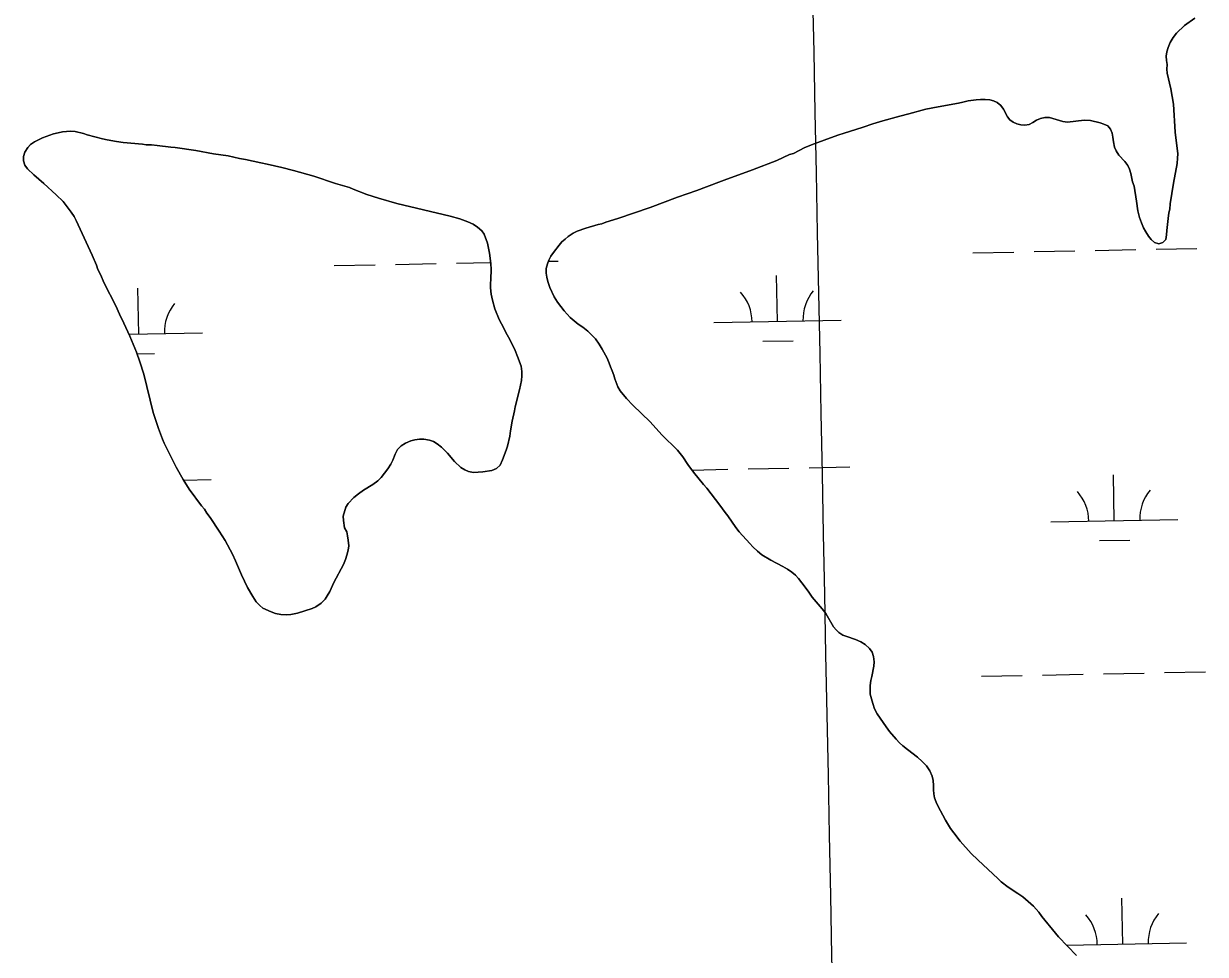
# Model space of a CAD drawing. Extents: x 3989314 to 4027622, y 243956 to 270014.
# Drawn here: x 4003530 to 4004458, y 254057 to 254788 of the extents above; entities that cross this region are included whole.
import ezdxf

# ---------------------------------------------------------------- set-up
doc = ezdxf.new("R2010")
doc.units = 0
for name, color, linetype in [('V-GRID-MAJR', 7, 'Continuous'), ('V-RIVR-EDGE', 7, 'Continuous'), ('V-WETL-SWMP', 7, 'Continuous')]:
    doc.layers.add(name, color=color, linetype=linetype)

msp = doc.modelspace()

# ---------------------------------------------------------------- linework, layer by layer
at = {"layer": 'V-GRID-MAJR'}
msp.add_spline([(4004252.85, 249607.96), (4004133.03, 255664.57), (4004013.15, 261724.27), (4003893.27, 267783.96), (4003893.21, 267787.05)], degree=3, dxfattribs=at)
at = {"layer": 'V-RIVR-EDGE'}
for points in [[(4004450.08, 254792.33), (4004441.83, 254786.61), (4004435.5, 254780.49), (4004433.04, 254777.04), (4004430.7, 254773.2), (4004429.13, 254769.23), (4004428.08, 254765.9), (4004427.55, 254762.31), (4004427.66, 254758.97), (4004428.15, 254755.76), (4004428, 254752.29), (4004428.36, 254748.95), (4004431.23, 254736.86), (4004433.08, 254724.79), (4004434.6, 254702.69), (4004436.54, 254685.73), (4004436.39, 254682.27), (4004435.98, 254678.16), (4004433.18, 254662.78), (4004430.64, 254646.49), (4004430.22, 254642.25)], [(4004430.22, 254642.25), (4004429.56, 254639.3), (4004428.89, 254634.81), (4004427.93, 254625.45), (4004427.78, 254622.11), (4004427.11, 254618.39), (4004424.79, 254616.1), (4004421.57, 254615.09), (4004418.37, 254616.01), (4004415.69, 254618.47), (4004413.65, 254621.05), (4004411.36, 254624.4), (4004409.58, 254627.5), (4004407.94, 254631.49), (4004406.43, 254635.73), (4004405.18, 254640.88), (4004404.2, 254648.46), (4004402.23, 254660.28), (4004400.96, 254663.76), (4004399.72, 254670.31), (4004398.59, 254673.66), (4004397.33, 254676.62), (4004395.04, 254679.59), (4004390.19, 254684.76), (4004388.03, 254688.11), (4004386.89, 254690.94), (4004386.02, 254695.05), (4004385.53, 254698.78), (4004384.91, 254701.86), (4004383.65, 254705.08), (4004381.61, 254707.79), (4004378.54, 254709.1), (4004375.47, 254710.14), (4004368.03, 254711.99), (4004362.9, 254712.02), (4004349.92, 254710.57), (4004346.33, 254711.1), (4004335.69, 254714.13), (4004332.1, 254714.28), (4004328.76, 254713.53), (4004325.54, 254712.14), (4004322.57, 254710.23), (4004319.87, 254708.84), (4004316.52, 254708.22), (4004313.32, 254708.37), (4004310.11, 254709.16), (4004307.3, 254710.46), (4004304.74, 254712.53), (4004302.83, 254714.86), (4004299.53, 254720.79), (4004297.63, 254723.75), (4004294.69, 254726.08), (4004291.87, 254727.26), (4004288.8, 254728.17), (4004285.2, 254728.46), (4004281.48, 254728.48), (4004278.27, 254728.24), (4004271.85, 254727.26), (4004267.6, 254726.39), (4004264.26, 254725.51), (4004248.32, 254722.66), (4004238.55, 254720.67), (4004225.3, 254717.04), (4004218.1, 254715.42), (4004204.73, 254711.65), (4004197.01, 254709.26), (4004189.42, 254706.62), (4004173.72, 254701.58), (4004170.12, 254700.58), (4004166.64, 254699.19), (4004150.94, 254693.65), (4004143.6, 254690.61), (4004134.59, 254686.05), (4004131.37, 254685.05), (4004121.46, 254680.49), (4004102.54, 254673.04), (4004080.27, 254665.1), (4004075.9, 254663.33), (4004058.65, 254656.9), (4004043.6, 254651.73), (4004021.98, 254643.66), (4003996.62, 254634.97), (4003987.1, 254631.95), (4003984.14, 254630.81), (4003981.06, 254630.19), (4003971.41, 254627.3), (4003964.72, 254625.03), (4003961.5, 254623.51), (4003957.63, 254620.84), (4003955.18, 254618.68)], [(4003901.18, 254438.41), (4003904.15, 254441.08), (4003906.1, 254445.3), (4003908.97, 254452.84), (4003910.02, 254456.04), (4003911.73, 254463.98), (4003912.28, 254468.08), (4003913.61, 254475.63), (4003915.45, 254483.69), (4003915.99, 254486.9), (4003919.41, 254500.33), (4003921, 254507.76), (4003921.28, 254511.22), (4003921.17, 254514.68), (4003920.56, 254518.79), (4003917.79, 254526.62), (4003916.02, 254531.12), (4003911.98, 254539.36), (4003908.3, 254545.79), (4003906.91, 254548.87), (4003903.24, 254555.57), (4003899.83, 254563.92), (4003898.08, 254570.85), (4003897.21, 254575.48), (4003896.6, 254580.35), (4003896.5, 254583.56), (4003896.91, 254587.14), (4003896.96, 254594.96), (4003896.73, 254599.58), (4003895.76, 254607.79), (4003894.15, 254615.49), (4003891.63, 254622.69), (4003889.72, 254625.14), (4003886.41, 254628.11), (4003882.83, 254630.44), (4003878.87, 254632.26), (4003872.35, 254634.74), (4003864.93, 254636.84), (4003823.07, 254646.6), (4003808.48, 254650.8), (4003799.4, 254653.8), (4003788.66, 254657.85), (4003785.72, 254659.15), (4003774.85, 254662.43), (4003757.71, 254668.05), (4003741.84, 254672.52), (4003732.5, 254675.01), (4003721.1, 254677.65), (4003716.11, 254678.58), (4003703.95, 254681.36), (4003699.34, 254682.15), (4003690.51, 254684.01), (4003678.98, 254685.75), (4003665.15, 254688.4), (4003648.76, 254690.69), (4003645.3, 254690.97), (4003634.54, 254692.32), (4003630.18, 254692.74), (4003626.08, 254692.89), (4003623.01, 254693.3), (4003608.02, 254694.68), (4003602.77, 254695.48), (4003595.34, 254696.68), (4003591.63, 254697.48), (4003579.6, 254700.64), (4003576.66, 254701.68), (4003570.13, 254703.13), (4003566.67, 254703.41), (4003563.34, 254703.3), (4003560.26, 254702.94), (4003556.92, 254702.32), (4003553.2, 254701.32), (4003544.46, 254698.17), (4003538.16, 254695.01), (4003535.19, 254692.98), (4003533, 254690.56), (4003530.67, 254687.11), (4003529.75, 254683.66), (4003529.73, 254680.2), (4003530.73, 254676.86)], [(4003530.73, 254676.86), (4003532.89, 254673.89), (4003537.86, 254669.12), (4003545.5, 254662.53), (4003555.32, 254653.62), (4003560.67, 254648.2), (4003563.21, 254645.23), (4003567.15, 254639.95), (4003569.43, 254636.48), (4003571.08, 254633.26), (4003583.59, 254606), (4003586.87, 254598.29), (4003588.13, 254594.82), (4003590.03, 254590.96), (4003593.06, 254584.02), (4003602.05, 254566.27), (4003604.95, 254559.71), (4003608.5, 254552.63), (4003611.53, 254545.95), (4003613.3, 254542.48), (4003618.35, 254529.88), (4003621.12, 254522.42), (4003624.13, 254512.66), (4003631.5, 254482.62), (4003635.77, 254469.9), (4003638.79, 254461.67), (4003640.18, 254458.46), (4003649.54, 254439.55), (4003655.12, 254429.9), (4003659.81, 254422.31), (4003669.6, 254409.17), (4003671.76, 254406.59), (4003673.79, 254403.5), (4003676.33, 254400.15), (4003683.44, 254389.33), (4003688.01, 254381.99), (4003693.83, 254371.19), (4003696.23, 254366.05), (4003701.03, 254354.86), (4003705.58, 254345.09), (4003709.77, 254337.88), (4003712.43, 254333.89), (4003715.23, 254330.8), (4003717.65, 254328.86), (4003724.17, 254325.86), (4003727.63, 254324.69), (4003731.85, 254323.76), (4003735.95, 254323.48), (4003739.67, 254323.84), (4003744.81, 254324.96), (4003756.5, 254328.47), (4003759.2, 254329.86), (4003763.57, 254332.78), (4003766.54, 254335.97), (4003768.35, 254338.52), (4003770.3, 254341.84), (4003773.55, 254348.87), (4003780.95, 254363.18), (4003782.65, 254367.01), (4003783.69, 254370.34), (4003784.62, 254374.31), (4003785.15, 254377.77), (4003784.8, 254382.13), (4003784.31, 254385.72), (4003783.56, 254388.8), (4003781.78, 254392.02), (4003781.05, 254397.66), (4003780.82, 254401.12), (4003782.79, 254408.04), (4003784.6, 254410.97), (4003789.12, 254415.69), (4003792.86, 254418.74), (4003796.85, 254421.4), (4003804.06, 254425.84), (4003808.05, 254428.77), (4003810.63, 254431.44), (4003813.35, 254434.76), (4003815.93, 254438.33), (4003818.26, 254442.03), (4003819.69, 254444.97), (4003821.52, 254449.7), (4003823.6, 254453.53), (4003826.31, 254456.21), (4003829.65, 254458.37), (4003833.9, 254460.13), (4003837.23, 254461.14), (4003840.7, 254461.5), (4003844.29, 254461.6), (4003848.51, 254460.8), (4003851.71, 254459.63), (4003854.65, 254457.94), (4003857.96, 254455.36), (4003862.68, 254450.46), (4003868.27, 254444.01), (4003873.24, 254439.36), (4003876.31, 254437.55), (4003879.38, 254436.24), (4003883.21, 254435.32), (4003890.65, 254435.79), (4003897.71, 254437.02), (4003901.18, 254438.41)], [(4003955.18, 254618.68), (4003952.73, 254616.51), (4003950.4, 254613.96), (4003946.12, 254608.29), (4003944.05, 254605.35), (4003942.49, 254602.28), (4003941.31, 254599.2), (4003940.39, 254595.61), (4003940.37, 254592.02), (4003940.86, 254588.93), (4003941.73, 254585.33), (4003943.25, 254580.83), (4003946.54, 254573.49), (4003949.08, 254569.24), (4003954.42, 254562.27), (4003959.14, 254557.23), (4003965.52, 254551.93), (4003969.23, 254549.46), (4003972.93, 254546.49), (4003979.06, 254540.41), (4003981.98, 254536.29), (4003984.4, 254532.29), (4003988.2, 254525.2), (4003989.84, 254521.34), (4003990.85, 254518.38), (4003992.24, 254515.29), (4003993.39, 254511.88)], [(4003993.39, 254511.88), (4003994.3, 254508.89), (4003996.73, 254502.71), (4003998.45, 254499.41), (4004003.35, 254493.62), (4004008.35, 254488.34), (4004021.93, 254475.1), (4004031.12, 254464.96), (4004043.48, 254452.96), (4004047.66, 254447.79), (4004051.63, 254441.7), (4004056.01, 254435.71), (4004063.86, 254425.89), (4004066.41, 254423), (4004076.81, 254409.67), (4004080.88, 254403.99), (4004083.12, 254401.3), (4004089.33, 254392.21), (4004091.98, 254388.8), (4004100.25, 254379.5), (4004102.7, 254376.91), (4004106.27, 254373.6), (4004109.85, 254370.8), (4004116.92, 254366.43), (4004126.35, 254361.64), (4004129.93, 254359.57), (4004133.2, 254357.18), (4004136.17, 254354.69), (4004138.62, 254352.21), (4004143.92, 254345.29), (4004146.56, 254341.36), (4004149.42, 254337.54), (4004157.27, 254328.34), (4004160.12, 254324.62), (4004166.02, 254314.2), (4004168.06, 254311.82), (4004170.31, 254309.75), (4004173.48, 254307.68), (4004176.56, 254306.42), (4004183.43, 254304.12), (4004187.42, 254302.34), (4004190.9, 254300.16), (4004194.28, 254297.05), (4004196.52, 254294.16), (4004197.52, 254290.76), (4004198.01, 254286.75), (4004197.78, 254283.15), (4004196.19, 254275.15), (4004195.34, 254271.86), (4004194.81, 254267.96), (4004194.78, 254264.67), (4004194.96, 254261.18), (4004196.87, 254253.86), (4004198.28, 254249.74), (4004200.31, 254245.82), (4004207.44, 254235.49), (4004210.19, 254231.98), (4004215.39, 254225.78), (4004217.95, 254223.09), (4004220.5, 254220.71), (4004224.18, 254217.7), (4004232.06, 254211.69), (4004235.84, 254208.48), (4004239.21, 254205.07), (4004241.86, 254201.14), (4004243.68, 254196.71), (4004244.27, 254193.42), (4004244.55, 254189.51), (4004244.53, 254186.01), (4004244.92, 254183.03), (4004245.52, 254179.84), (4004246.73, 254176.34), (4004248.05, 254173.45), (4004253.94, 254162.31), (4004258.11, 254155.8), (4004260.65, 254152.19), (4004265.65, 254145.68), (4004274.32, 254136.17), (4004279.43, 254131.1), (4004295.47, 254116.09), (4004297.92, 254113.91), (4004303.34, 254109.76), (4004310.92, 254104.78), (4004314.8, 254101.98), (4004323.08, 254094.63), (4004327.37, 254089.97), (4004329.81, 254086.67), (4004340.42, 254073.44), (4004342.87, 254070.65), (4004357.06, 254055.86)]]:
    msp.add_lwpolyline(points, dxfattribs=at)
at = {"layer": 'V-WETL-SWMP'}
for p, q in [((4004323.64, 254608.89), (4004355.64, 254609.52)), ((4004371.63, 254609.84), (4004403.63, 254610.48)), ((4004419.62, 254610.8), (4004451.62, 254611.44)), ((4003869.82, 254599.84), (4003896.64, 254600.38)), ((4003942.11, 254601.28), (4003949.81, 254601.44)), ((4004275.65, 254607.93), (4004307.65, 254608.57)), ((4003773.84, 254597.93), (4003805.84, 254598.57)), ((4003821.83, 254598.88), (4003853.83, 254599.52)), ((4004122.1, 254554.12), (4004121.38, 254590.11)), ((4003620.29, 254544.12), (4003619.58, 254580.11)), ((4004072.11, 254553.12), (4004172.09, 254555.11)), ((4003612.54, 254543.96), (4003670.28, 254545.11)), ((4004110.41, 254538.45), (4004134.41, 254538.93)), ((4003618.8, 254528.65), (4003632.6, 254528.93)), ((4004054.83, 254437.32), (4004083, 254437.88)), ((4004099, 254438.2), (4004130.99, 254438.84)), ((4004146.99, 254439.16), (4004178.98, 254439.8)), ((4004386.71, 254397.5), (4004385.99, 254433.49)), ((4003655.45, 254429.36), (4003677.17, 254429.79)), ((4004336.72, 254396.5), (4004436.7, 254398.49)), ((4004375.02, 254381.83), (4004399.02, 254382.31)), ((4004282.28, 254275.32), (4004314.27, 254275.96)), ((4004330.27, 254276.28), (4004362.26, 254276.91)), ((4004378.26, 254277.23), (4004410.26, 254277.87)), ((4004426.25, 254278.19), (4004458.25, 254278.83)), ((4004393.34, 254064.89), (4004392.62, 254100.88)), ((4004349.23, 254064.01), (4004443.33, 254065.88))]:
    msp.add_line(p, q, dxfattribs=at)
for points in [[(4004405.18, 254640.88), (4004406.43, 254635.73), (4004407.94, 254631.49), (4004409.58, 254627.5), (4004411.36, 254624.4), (4004413.65, 254621.05), (4004415.69, 254618.47), (4004418.37, 254616.01), (4004421.57, 254615.09), (4004424.79, 254616.1), (4004427.11, 254618.39), (4004427.78, 254622.11), (4004427.93, 254625.45), (4004428.89, 254634.82), (4004429.56, 254639.3), (4004430.22, 254642.25), (4004430.64, 254646.49), (4004433.18, 254662.77), (4004435.98, 254678.16), (4004436.39, 254682.27), (4004436.54, 254685.73), (4004434.6, 254702.69), (4004433.08, 254724.78), (4004431.23, 254736.87), (4004428.36, 254748.95), (4004428, 254752.29), (4004428.15, 254755.76), (4004427.65, 254758.97), (4004427.55, 254762.31), (4004428.08, 254765.9), (4004429.13, 254769.23), (4004430.7, 254773.2), (4004433.04, 254777.04), (4004435.5, 254780.49), (4004441.83, 254786.61), (4004450.08, 254792.33)], [(4003993.39, 254511.88), (4003992.24, 254515.29), (4003990.85, 254518.38), (4003989.84, 254521.34), (4003988.2, 254525.2), (4003984.4, 254532.29), (4003981.98, 254536.28), (4003979.06, 254540.41), (4003972.93, 254546.49), (4003969.23, 254549.46), (4003965.52, 254551.93), (4003959.14, 254557.23), (4003954.42, 254562.27), (4003949.08, 254569.24), (4003946.54, 254573.49), (4003943.25, 254580.83), (4003941.73, 254585.33), (4003940.86, 254588.93), (4003940.37, 254592.02), (4003940.39, 254595.61), (4003941.31, 254599.2), (4003942.49, 254602.28), (4003944.05, 254605.35), (4003946.12, 254608.29), (4003950.4, 254613.96), (4003952.73, 254616.51), (4003955.18, 254618.68), (4003957.63, 254620.84), (4003961.5, 254623.51), (4003964.72, 254625.03), (4003971.41, 254627.3), (4003981.06, 254630.19), (4003984.15, 254630.81), (4003987.1, 254631.95), (4003996.62, 254634.96), (4004021.97, 254643.66), (4004043.6, 254651.73), (4004058.65, 254656.9), (4004075.9, 254663.33), (4004080.27, 254665.1), (4004102.54, 254673.04), (4004121.46, 254680.49), (4004131.37, 254685.05), (4004134.59, 254686.05), (4004143.6, 254690.62), (4004150.94, 254693.65), (4004166.64, 254699.19), (4004170.12, 254700.58), (4004173.72, 254701.59), (4004189.42, 254706.62), (4004197.01, 254709.26), (4004204.73, 254711.65), (4004218.1, 254715.42), (4004225.3, 254717.04), (4004238.55, 254720.67), (4004248.32, 254722.66), (4004264.26, 254725.51), (4004267.6, 254726.39), (4004271.85, 254727.26), (4004278.27, 254728.24), (4004281.48, 254728.48), (4004285.21, 254728.45), (4004288.8, 254728.17), (4004291.87, 254727.26), (4004294.69, 254726.08), (4004297.63, 254723.75), (4004299.53, 254720.79), (4004302.83, 254714.86), (4004304.74, 254712.53), (4004307.3, 254710.46), (4004310.11, 254709.16), (4004313.32, 254708.37), (4004316.52, 254708.22), (4004319.87, 254708.84), (4004322.57, 254710.23), (4004325.54, 254712.14), (4004328.76, 254713.53), (4004332.1, 254714.28), (4004335.69, 254714.13), (4004346.33, 254711.11), (4004349.92, 254710.57), (4004362.9, 254712.02), (4004368.03, 254711.99), (4004375.47, 254710.14), (4004378.54, 254709.1), (4004381.61, 254707.79), (4004383.65, 254705.08), (4004384.91, 254701.86), (4004385.53, 254698.78), (4004386.02, 254695.05), (4004386.89, 254690.94), (4004388.03, 254688.11), (4004390.19, 254684.75), (4004395.04, 254679.59), (4004397.33, 254676.62), (4004398.59, 254673.66), (4004399.73, 254670.31), (4004400.97, 254663.76), (4004402.23, 254660.28), (4004404.2, 254648.46), (4004405.18, 254640.88)], [(4003530.73, 254676.86), (4003529.73, 254680.2), (4003529.75, 254683.66), (4003530.67, 254687.11), (4003533, 254690.56), (4003535.19, 254692.98), (4003538.16, 254695.01), (4003544.46, 254698.17), (4003553.2, 254701.32), (4003556.92, 254702.32), (4003560.26, 254702.94), (4003563.34, 254703.3), (4003566.67, 254703.41), (4003570.13, 254703.13), (4003576.66, 254701.68), (4003579.6, 254700.63), (4003591.63, 254697.48), (4003595.34, 254696.68), (4003602.77, 254695.48), (4003608.02, 254694.68), (4003623.01, 254693.3), (4003626.08, 254692.89), (4003630.19, 254692.74), (4003634.54, 254692.32), (4003645.3, 254690.97), (4003648.76, 254690.69), (4003665.15, 254688.4), (4003678.98, 254685.75), (4003690.51, 254684.01), (4003699.34, 254682.15), (4003703.95, 254681.36), (4003716.11, 254678.58), (4003721.1, 254677.65), (4003732.5, 254675.01), (4003741.84, 254672.52), (4003757.71, 254668.05), (4003774.85, 254662.43), (4003785.72, 254659.15), (4003788.66, 254657.85), (4003799.4, 254653.8), (4003808.49, 254650.8), (4003823.07, 254646.6), (4003864.93, 254636.84), (4003872.35, 254634.74), (4003878.87, 254632.26), (4003882.83, 254630.44), (4003886.41, 254628.11), (4003889.72, 254625.14), (4003891.63, 254622.69), (4003894.14, 254615.49), (4003895.76, 254607.79), (4003896.73, 254599.58), (4003896.96, 254594.96), (4003896.91, 254587.14), (4003896.5, 254583.56), (4003896.6, 254580.35), (4003897.21, 254575.48), (4003898.08, 254570.85), (4003899.83, 254563.92), (4003903.24, 254555.57), (4003906.91, 254548.87), (4003908.3, 254545.79), (4003911.98, 254539.36), (4003916.02, 254531.12), (4003917.79, 254526.62), (4003920.56, 254518.79), (4003921.17, 254514.68), (4003921.28, 254511.22), (4003921, 254507.76), (4003919.41, 254500.33), (4003915.99, 254486.9), (4003915.45, 254483.7), (4003913.61, 254475.63), (4003912.27, 254468.08), (4003911.73, 254463.98), (4003910.02, 254456.04), (4003908.97, 254452.84), (4003906.1, 254445.3), (4003904.15, 254441.08), (4003901.18, 254438.41), (4003897.71, 254437.02), (4003890.65, 254435.79), (4003883.21, 254435.32), (4003879.38, 254436.24), (4003876.31, 254437.55), (4003873.24, 254439.36), (4003868.27, 254444.01), (4003862.68, 254450.46), (4003857.96, 254455.36), (4003854.65, 254457.94), (4003851.71, 254459.63), (4003848.51, 254460.8), (4003844.29, 254461.6), (4003840.7, 254461.5), (4003837.23, 254461.14), (4003833.9, 254460.13), (4003829.65, 254458.36), (4003826.31, 254456.21), (4003823.6, 254453.53), (4003821.52, 254449.7), (4003819.69, 254444.97)], [(4003819.69, 254444.97), (4003818.26, 254442.03), (4003815.93, 254438.33), (4003813.35, 254434.76), (4003810.63, 254431.44), (4003808.05, 254428.77), (4003804.06, 254425.84), (4003796.85, 254421.4), (4003792.86, 254418.74), (4003789.12, 254415.69), (4003784.6, 254410.97), (4003782.79, 254408.04), (4003780.82, 254401.13), (4003781.05, 254397.66), (4003781.78, 254392.02), (4003783.56, 254388.8), (4003784.31, 254385.72), (4003784.79, 254382.13), (4003785.15, 254377.77), (4003784.62, 254374.31), (4003783.69, 254370.34), (4003782.65, 254367.01), (4003780.95, 254363.18), (4003773.55, 254348.87), (4003770.3, 254341.84), (4003768.35, 254338.52), (4003766.54, 254335.97), (4003763.57, 254332.78), (4003759.2, 254329.86), (4003756.5, 254328.47), (4003744.81, 254324.96), (4003739.67, 254323.84), (4003735.95, 254323.48), (4003731.85, 254323.76), (4003727.63, 254324.69), (4003724.17, 254325.86), (4003717.66, 254328.86), (4003715.23, 254330.79), (4003712.43, 254333.89), (4003709.77, 254337.88), (4003705.58, 254345.09), (4003701.03, 254354.86), (4003696.23, 254366.04), (4003693.83, 254371.19), (4003688.01, 254381.99), (4003683.44, 254389.33), (4003676.33, 254400.15), (4003673.79, 254403.5), (4003671.76, 254406.59), (4003669.6, 254409.17), (4003659.81, 254422.31), (4003655.12, 254429.9), (4003649.54, 254439.55), (4003640.18, 254458.46), (4003638.79, 254461.67), (4003635.77, 254469.9), (4003631.49, 254482.62), (4003624.13, 254512.66), (4003621.12, 254522.43), (4003618.35, 254529.88), (4003613.3, 254542.48), (4003611.53, 254545.95), (4003608.5, 254552.63), (4003604.95, 254559.71), (4003602.05, 254566.27), (4003593.06, 254584.02), (4003590.03, 254590.96), (4003588.13, 254594.82), (4003586.87, 254598.29), (4003583.59, 254606), (4003571.08, 254633.26), (4003569.44, 254636.48), (4003567.15, 254639.95), (4003563.21, 254645.23), (4003560.67, 254648.2), (4003555.32, 254653.62), (4003545.51, 254662.53), (4003537.86, 254669.12), (4003532.89, 254673.89), (4003530.73, 254676.86)], [(4004357.06, 254055.86), (4004342.87, 254070.65), (4004340.42, 254073.44), (4004329.81, 254086.67), (4004327.37, 254089.97), (4004323.08, 254094.63), (4004314.8, 254101.98), (4004310.92, 254104.78), (4004303.34, 254109.76), (4004297.92, 254113.91), (4004295.47, 254116.09), (4004279.43, 254131.1), (4004274.32, 254136.17), (4004265.65, 254145.68), (4004260.65, 254152.19), (4004258.11, 254155.81), (4004253.94, 254162.31), (4004248.05, 254173.45), (4004246.73, 254176.34), (4004245.52, 254179.84), (4004244.92, 254183.03), (4004244.53, 254186.01), (4004244.55, 254189.51), (4004244.27, 254193.42), (4004243.68, 254196.71), (4004241.86, 254201.14), (4004239.21, 254205.07), (4004235.84, 254208.48), (4004232.06, 254211.69), (4004224.18, 254217.71), (4004220.5, 254220.71), (4004217.95, 254223.09), (4004215.39, 254225.78), (4004210.19, 254231.98), (4004207.44, 254235.5), (4004200.31, 254245.82), (4004198.28, 254249.74), (4004196.87, 254253.86), (4004194.97, 254261.17), (4004194.78, 254264.67), (4004194.81, 254267.96), (4004195.34, 254271.86), (4004196.19, 254275.15), (4004197.78, 254283.15), (4004198.01, 254286.75), (4004197.52, 254290.76), (4004196.52, 254294.16), (4004194.28, 254297.05), (4004190.91, 254300.16), (4004187.42, 254302.34), (4004183.43, 254304.12), (4004176.56, 254306.42), (4004173.48, 254307.68), (4004170.31, 254309.75), (4004168.06, 254311.82), (4004166.02, 254314.2), (4004160.12, 254324.62), (4004157.27, 254328.34), (4004149.42, 254337.54), (4004146.56, 254341.36), (4004143.92, 254345.29), (4004138.62, 254352.21), (4004136.17, 254354.69), (4004133.2, 254357.18), (4004129.93, 254359.57), (4004126.34, 254361.64), (4004116.92, 254366.43), (4004109.85, 254370.8), (4004106.27, 254373.6), (4004102.7, 254376.91), (4004100.25, 254379.5), (4004091.98, 254388.8), (4004089.33, 254392.21), (4004083.12, 254401.3), (4004080.88, 254403.99), (4004076.81, 254409.67), (4004066.41, 254423), (4004063.86, 254425.89), (4004056.01, 254435.71), (4004051.63, 254441.7), (4004047.66, 254447.79), (4004043.48, 254452.96), (4004031.12, 254464.96), (4004021.93, 254475.1), (4004008.35, 254488.34), (4004003.35, 254493.62), (4003998.45, 254499.41), (4003996.73, 254502.71), (4003994.3, 254508.89), (4003993.39, 254511.88)]]:
    msp.add_lwpolyline(points, dxfattribs=at)
for centre, start, end in [((4004066.86, 254553.49), 0.36988, 41.91354), ((4004177.32, 254555.69), 140.36987, 181.91353), ((4003675.52, 254545.69), 140.36987, 181.91353), ((4004331.47, 254396.87), 0.36988, 41.91354), ((4004441.93, 254399.07), 140.36987, 181.91353), ((4004338.1, 254064.26), 0.36988, 41.91354), ((4004448.56, 254066.46), 140.36987, 181.91353)]:
    msp.add_arc(centre, 35.25, start, end, dxfattribs=at)

doc.saveas('drawing.dxf')
